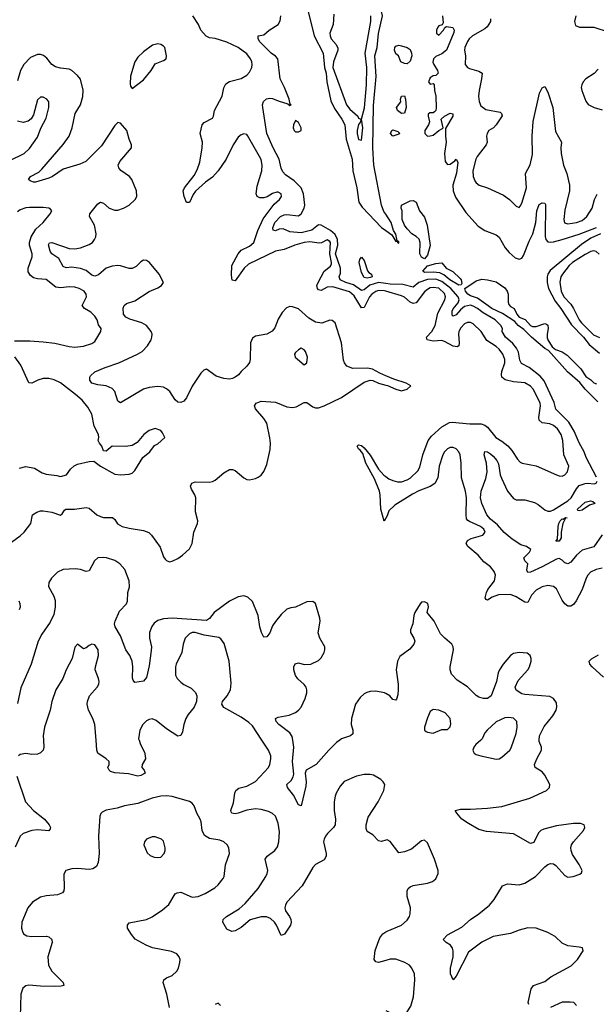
# Model space of a CAD drawing. Header units: inches. Extents: x 1682530 to 1839546, y 640742 to 791647.
# Tile 571 of 656: x 1817446 to 1821469, y 658158 to 665023. Entities that reach past the tile are written whole.
import ezdxf

# ---------------------------------------------------------------- set-up
doc = ezdxf.new("R2010")
doc.units = ezdxf.units.IN
doc.header["$MEASUREMENT"] = 0
for name, color, linetype in [('B8615', 7, 'Continuous'), ('B8616', 7, 'Continuous'), ('B8625', 7, 'Continuous'), ('B8626', 7, 'Continuous')]:
    doc.layers.add(name, color=color, linetype=linetype)

msp = doc.modelspace()

# ---------------------------------------------------------------- linework, layer by layer
at = {"layer": 'B8615', "color": 5}
for points, elevation in [([(1817612.1, 660000), (1817615.3, 659950), (1817609.1, 659930.9), (1817590, 659911.5), (1817570, 659902.4), (1817530, 659900.4), (1817490, 659906.9), (1817450, 659899.7), (1817437.1, 659890)], 440), ([(1818278.7, 660000), (1818288.8, 659970), (1818315.9, 659915.9), (1818322, 659890), (1818323.1, 659870), (1818300.4, 659830), (1818298, 659810), (1818314.8, 659790), (1818321, 659770), (1818290, 659752.7), (1818270, 659749.6), (1818205.7, 659765.7), (1818110, 659771.8), (1818080.5, 659780.5), (1818069.4, 659790), (1818060.9, 659810), (1818069.4, 659830), (1818069.6, 659850), (1818049.6, 659870), (1817992.2, 659910), (1817984.5, 659930), (1817978.8, 660000)], 440), ([(1820000, 659302.4), (1819970, 659294), (1819950, 659297), (1819910, 659340.9), (1819870, 659364), (1819862.9, 659382.9), (1819862.9, 659410), (1819876.1, 659463.9), (1819946.6, 659570), (1819986.6, 659650), (1819992.7, 659690), (1819981.2, 659710), (1819965.4, 659725.4), (1819915.1, 659755.1), (1819890, 659760.5), (1819850, 659759.7), (1819796, 659750), (1819709, 659711), (1819681, 659679), (1819654.3, 659630), (1819646.7, 659610), (1819640.8, 659570), (1819640.9, 659510), (1819649, 659450), (1819646.3, 659410), (1819635.3, 659390), (1819593.4, 659350), (1819579, 659330), (1819569.2, 659310), (1819565.8, 659290), (1819583.9, 659210), (1819583.6, 659190), (1819570, 659165.7), (1819510, 659132), (1819490, 659112.4), (1819415.4, 658984.6), (1819310, 658869.6), (1819299.7, 658850), (1819296.1, 658830), (1819299.6, 658810), (1819327, 658770), (1819337, 658750), (1819340.4, 658730), (1819334.9, 658710), (1819293.7, 658646.3), (1819270, 658638), (1819237.4, 658710), (1819222.7, 658730), (1819196.4, 658756.4), (1819167.7, 658767.7), (1819130, 658767.5), (1819052.9, 658747.1), (1818990, 658694.7), (1818950, 658669.6), (1818925.6, 658665.6), (1818890, 658681.2), (1818863.7, 658730), (1818865.2, 658750), (1818889.2, 658770), (1818976.9, 658823.1), (1819019, 658861), (1819110, 658965.3), (1819163.8, 659050), (1819173.1, 659070), (1819176.1, 659090), (1819158.3, 659170), (1819171.3, 659190), (1819225.1, 659230), (1819243.3, 659256.7), (1819254.4, 659290), (1819258.8, 659361.2), (1819250, 659420.9), (1819230, 659469.6), (1819210, 659488.5), (1819181.7, 659501.7), (1819130, 659517.5), (1819090, 659521), (1819030, 659512.9), (1818970, 659489.8), (1818950, 659486.5), (1818927, 659490), (1818921.3, 659501.3), (1818918.9, 659510), (1818937.9, 659562.1), (1818947, 659630), (1818954, 659650), (1818974.6, 659665.4), (1819030, 659680.2), (1819090, 659711.7), (1819182.2, 659810), (1819191, 659830), (1819198.3, 659870), (1819196.9, 659890), (1819182.7, 659930), (1819136.2, 660000)], 440), ([(1819678.8, 660000), (1819656.4, 659983.6), (1819601.5, 659930), (1819514.9, 659830), (1819445.5, 659790), (1819437.2, 659770), (1819444.7, 659710), (1819441, 659679), (1819410, 659542), (1819390, 659548.7), (1819356.6, 659616.6), (1819315.1, 659670), (1819309.6, 659689.6), (1819340.8, 659719.2), (1819354.8, 659745.2), (1819357.6, 659762.4), (1819349.9, 659850), (1819358.3, 659950), (1819350.4, 660000)], 420), ([(1817425.4, 659750), (1817485.5, 659570), (1817541.5, 659510), (1817620.2, 659450), (1817651.7, 659410), (1817660.4, 659390), (1817659, 659381), (1817650, 659368.2), (1817570, 659373.8), (1817530, 659369.8), (1817470.6, 659350), (1817450, 659329.6), (1817413.5, 659253.5)], 440), ([(1818490, 658135.1), (1818471.8, 658230), (1818446.6, 658310), (1818452, 658330), (1818470, 658343.1), (1818510, 658359.5), (1818541.6, 658390), (1818552.8, 658410), (1818563.6, 658450), (1818564.5, 658470), (1818558, 658490), (1818541.2, 658510), (1818505.3, 658525.3), (1818372.6, 658552.6), (1818327.3, 658570), (1818252.6, 658612.6), (1818225.6, 658645.6), (1818198, 658690), (1818197.2, 658710), (1818210, 658726), (1818330, 658750.4), (1818370, 658768.4), (1818442.7, 658817.3), (1818485.8, 658854.2), (1818530, 658927.3), (1818543.8, 658936.2), (1818570, 658939.5), (1818650, 658906), (1818690, 658910.3), (1818740.9, 658930), (1818806.6, 658970), (1818830, 658990.6), (1818864.9, 659035.1), (1818871.5, 659050), (1818882.6, 659130), (1818909.6, 659209.6), (1818904.5, 659250), (1818892.7, 659270), (1818871.1, 659291.1), (1818842, 659302), (1818770, 659314), (1818734.9, 659334.9), (1818718.9, 659370), (1818711.3, 659430), (1818704.6, 659450), (1818681.8, 659490), (1818663.1, 659543.1), (1818650, 659559.6), (1818630, 659571.2), (1818510, 659608.2), (1818470, 659612.2), (1818430, 659609), (1818370, 659595.6), (1818270, 659557.5), (1818177.6, 659542.4), (1818126.7, 659526.7), (1818049, 659511), (1818022, 659498), (1818012.1, 659487.9), (1818005.7, 659470), (1817996.1, 659330), (1818000.3, 659210), (1817993, 659147), (1817981.4, 659118.6), (1817956.1, 659103.9), (1817930, 659098.9), (1817850, 659105.4), (1817810, 659102), (1817768.9, 659091.1), (1817754.2, 659065.8), (1817757.4, 658970), (1817753.7, 658950), (1817744, 658936), (1817710, 658921.5), (1817630, 658914.8), (1817590, 658904.7), (1817535.3, 658870), (1817503.7, 658830), (1817460.3, 658730), (1817458.9, 658690), (1817464.7, 658664.7), (1817473, 658650), (1817496.5, 658636.5), (1817530, 658630.3), (1817632.3, 658632.3), (1817650, 658628.4), (1817670.3, 658610.3), (1817673.7, 658590), (1817642.4, 658490), (1817646.7, 658430), (1817670.3, 658390), (1817748.4, 658310), (1817754.9, 658290), (1817736.4, 658283.6), (1817690, 658282.6), (1817590, 658283.8), (1817510, 658291.1), (1817490, 658287.3), (1817467, 658270), (1817453.1, 658230), (1817448.9, 658070)], 460), ([(1820000, 658463.6), (1819950, 658449.8), (1819930, 658453.6), (1819919.1, 658470), (1819926.5, 658533.5), (1819959, 658621), (1819978.9, 658650), (1820000, 658663)], 440), ([(1818846, 658150), (1818830, 658166), (1818810, 658158)], 460)]:
    msp.add_lwpolyline(points, dxfattribs=dict(at, elevation=elevation))
at = {"layer": 'B8615', "color": 5, "elevation": 480}
msp.add_lwpolyline([(1818390, 659326), (1818370, 659326), (1818331.3, 659310), (1818316, 659290), (1818311, 659270), (1818334.4, 659214.4), (1818356.8, 659196.8), (1818384.5, 659184.5), (1818410, 659180.7), (1818430, 659184.9), (1818453.2, 659210), (1818461.2, 659230), (1818461.2, 659250), (1818450, 659295.3), (1818435.3, 659310)], close=True, dxfattribs=at)
at = {"layer": 'B8616', "color": 5}
for points, elevation in [([(1820000, 663666.4), (1819986.4, 663686.4), (1819969.4, 663729.4), (1819916.1, 664010), (1819908.9, 664130), (1819914.5, 664425.5), (1819931.8, 664628.2), (1819922.6, 664770), (1819939.9, 664830), (1819950, 664927.3), (1819976.9, 665050), (1819968.6, 665090), (1819936, 665150), (1819995.8, 665184.2), (1820000, 665191.9)], 360), ([(1819456.9, 665090), (1819500.8, 664910), (1819563.9, 664790), (1819573, 664690), (1819583.6, 664650), (1819589, 664589), (1819617.6, 664457.6), (1819642.8, 664402.8), (1819692.6, 664330), (1819713.3, 664290), (1819724.6, 664190), (1819765.4, 664050), (1819771.1, 663970), (1819798.2, 663850), (1819811, 663751), (1819835.4, 663715.4), (1819970, 663575.3), (1820000, 663553.1)], 360), ([(1820000, 663129.4), (1819990, 663132.2), (1819950, 663135.1), (1819930, 663129.1), (1819901.6, 663110), (1819885.9, 663090), (1819850, 663016.8), (1819830, 663015), (1819778.9, 663098.9), (1819746.7, 663126.7), (1819630, 663161.6), (1819590, 663158.5), (1819550, 663135.8), (1819530, 663139.2), (1819522.6, 663150), (1819519.9, 663170), (1819528, 663190), (1819569.9, 663270), (1819614.5, 663305.5), (1819620, 663320), (1819621.5, 663330), (1819608.8, 663390), (1819613.1, 663470), (1819610, 663476.8), (1819590, 663488.1), (1819551.5, 663468.5), (1819534.4, 663465.6), (1819470, 663473.7), (1819430, 663469.4), (1819365.3, 663450), (1819290, 663419.8), (1819230, 663409.9), (1819042.2, 663317.8), (1819013, 663290), (1818950, 663202.9), (1818927.6, 663207.6), (1818922.9, 663242.9), (1818926.5, 663310), (1818970, 663391.1), (1818990, 663416), (1819050, 663444.4), (1819080.2, 663470), (1819106.1, 663553.9), (1819144.7, 663635.3), (1819222.3, 663737.7), (1819258.9, 663770), (1819272.2, 663790), (1819269.6, 663810), (1819250, 663819.8), (1819239.8, 663819.8), (1819210, 663812.2), (1819172, 663788), (1819150, 663780.9), (1819120.3, 663780.3), (1819102, 663790), (1819096.1, 663810), (1819103.5, 663863.5), (1819134.1, 663970), (1819138.5, 664010), (1819130, 664047.3), (1819119.5, 664070), (1819035.8, 664215.8), (1819030, 664222.2), (1819010, 664227.7), (1818990, 664220.3), (1818970, 664203.5), (1818934.4, 664150), (1818886.4, 664050), (1818830.1, 663969.9), (1818790, 663925.3), (1818743.1, 663890), (1818673.5, 663826.5), (1818656.7, 663803.3), (1818630, 663749.4), (1818610, 663749), (1818593, 663790), (1818586, 663830), (1818595, 663850), (1818662.6, 663937.4), (1818683.5, 663976.5), (1818703.8, 664030), (1818719.6, 664130), (1818721.3, 664170), (1818705.5, 664230), (1818718.7, 664290), (1818732.7, 664307.3), (1818790, 664336.2), (1818797.5, 664350), (1818805.2, 664390), (1818857.9, 664490), (1818871.1, 664548.9), (1818884.3, 664575.7), (1818908.6, 664591.4), (1818990, 664613), (1819030, 664636.5), (1819050, 664657), (1819065.5, 664690), (1819068.2, 664710), (1819064.7, 664730), (1819056.3, 664750), (1819030, 664784.8), (1818970, 664830.4), (1818890, 664866.6), (1818810, 664892.7), (1818770, 664896.8), (1818747.5, 664907.5), (1818710.7, 664950), (1818693.7, 664990), (1818653.6, 665050)], 380), ([(1820000, 663183.5), (1819950, 663190.5), (1819888.6, 663171.4), (1819850, 663139.6), (1819830, 663134.3), (1819773.9, 663173.9), (1819721.4, 663190), (1819682.5, 663210), (1819673.5, 663230), (1819685, 663255), (1819683.9, 663290), (1819649.6, 663390), (1819664.8, 663450), (1819663.7, 663490), (1819646.4, 663526.4), (1819613.8, 663553.8), (1819550, 663591.5), (1819530, 663592), (1819483.2, 663556.8), (1819410, 663537.2), (1819330, 663545), (1819284.6, 663564.6), (1819256.9, 663563.1), (1819230, 663551.3), (1819214.8, 663554.8), (1819211.6, 663571.6), (1819226.2, 663610), (1819264.5, 663650), (1819290, 663662.1), (1819310, 663665.1), (1819390, 663655.4), (1819410, 663670.3), (1819430, 663708.7), (1819435, 663730), (1819425.8, 663810), (1819410, 663849.8), (1819360.7, 663900.7), (1819300.5, 663940.5), (1819282.4, 663962.4), (1819270, 663987.6), (1819255.5, 664050), (1819214.5, 664130), (1819170.8, 664230), (1819141.3, 664410), (1819139.6, 664430), (1819147.7, 664452.3), (1819168.2, 664471.8), (1819190, 664476.5), (1819210, 664474.6), (1819250, 664456.9), (1819316.7, 664436.7), (1819330, 664424), (1819339, 664430), (1819333.8, 664433.8), (1819325.4, 664470), (1819292.8, 664550), (1819262, 664610), (1819245.7, 664750), (1819229.8, 664769.8), (1819201.3, 664790), (1819119.3, 664870), (1819108.7, 664891.3), (1819109.1, 664910.9), (1819150, 664917.3), (1819186, 664950), (1819249.7, 664990.3), (1819264.2, 665015.8), (1819268.4, 665050)], 360), ([(1819637.2, 665062.8), (1819633.2, 664990), (1819610.2, 664930), (1819611.1, 664910), (1819619.3, 664890), (1819654.4, 664850), (1819664.7, 664824.7), (1819664.2, 664810), (1819634.9, 664730), (1819629.7, 664690), (1819726.7, 664430), (1819750, 664399), (1819804.1, 664350), (1819810, 664337.6), (1819826.8, 664330), (1819823, 664310), (1819810, 664292.7), (1819800.5, 664250), (1819800.9, 664230), (1819810, 664188.4), (1819830, 664183), (1819839, 664270), (1819830.5, 664330), (1819851.9, 664408.1), (1819864.5, 664570), (1819867.6, 664690), (1819856.5, 664790), (1819894.8, 665010), (1819894.7, 665050)], 380), ([(1820000, 662540.1), (1819957.7, 662557.7), (1819907.5, 662587.5), (1819872.6, 662592.6), (1819770, 662592), (1819728.6, 662608.6), (1819710.9, 662630), (1819704.2, 662650), (1819690.8, 662770), (1819647.8, 662910), (1819626.7, 662926.7), (1819610, 662927.1), (1819553.2, 662906.8), (1819510, 662913.4), (1819462.7, 662942.7), (1819390, 663006.2), (1819350, 663022), (1819330, 663023), (1819306.1, 663013.9), (1819277.6, 662982.4), (1819250, 662934), (1819224.8, 662875.2), (1819208.3, 662851.7), (1819170, 662830.7), (1819090, 662816.4), (1819070, 662801.6), (1819056.9, 662770), (1819054.1, 662654.1), (1819048, 662632), (1819031.5, 662608.5), (1818990, 662571.2), (1818972.8, 662547.2), (1818950.1, 662529.9), (1818930, 662521.1), (1818910, 662517.8), (1818870, 662520.5), (1818817.5, 662537.5), (1818750, 662585.6), (1818730, 662580.7), (1818710, 662557.6), (1818650, 662466.9), (1818610, 662386), (1818590, 662362.4), (1818570, 662353.8), (1818550, 662356.1), (1818530, 662372.2), (1818492.5, 662430), (1818470.4, 662450.4), (1818450, 662460.3), (1818410, 662464.6), (1818350, 662458), (1818310, 662446.6), (1818150, 662351.2), (1818130, 662364.5), (1818110.6, 662430.6), (1818092.2, 662452.2), (1818050, 662469.8), (1817990, 662477.7), (1817950, 662489.2), (1817935.3, 662510), (1817935.3, 662530), (1817940.3, 662539.7), (1817970, 662567.3), (1818041.6, 662598.4), (1818138, 662630), (1818267.8, 662690), (1818299.7, 662710), (1818337.2, 662750), (1818362, 662790), (1818368.5, 662810), (1818369.7, 662830), (1818363.5, 662850), (1818329.7, 662890), (1818298, 662910), (1818215, 662935), (1818185.7, 662950), (1818170.9, 662970), (1818168.1, 663011.9), (1818174.7, 663030), (1818190, 663044.2), (1818250, 663064), (1818350, 663127.6), (1818410, 663152.7), (1818436, 663170), (1818449.3, 663190), (1818418.7, 663250), (1818351.1, 663330), (1818330, 663343.1), (1818310, 663345.4), (1818290, 663335.4), (1818257.4, 663302.6), (1818230, 663289.1), (1818210, 663289.1), (1818150, 663307.8), (1818130, 663309.9), (1818090, 663304.2), (1818049.7, 663290.3), (1817995.3, 663244.7), (1817970, 663236.1), (1817950, 663242.5), (1817910, 663273.5), (1817870, 663288.8), (1817810, 663297.3), (1817770, 663294), (1817750, 663303.1), (1817719.2, 663359.2), (1817669.8, 663390), (1817657.7, 663410), (1817646.7, 663453.3), (1817652.8, 663467.2), (1817670, 663470.2), (1817790, 663428.1), (1817830, 663425.8), (1817870, 663432.9), (1817930, 663455), (1817952.9, 663470), (1817968.9, 663490), (1817976.8, 663510), (1817978.4, 663530), (1817968.4, 663590), (1817933.5, 663650), (1817935, 663670), (1817990, 663739.7), (1818010, 663750.2), (1818030, 663743.2), (1818070, 663708.5), (1818110, 663694.7), (1818130, 663695.4), (1818170, 663708.6), (1818209.7, 663730), (1818252.4, 663770), (1818262.2, 663790), (1818260.9, 663830), (1818228.6, 663910), (1818211, 663930), (1818151.8, 663971.8), (1818137.2, 663990), (1818132.9, 664010), (1818145.5, 664034.5), (1818227, 664130), (1818227, 664150), (1818209.7, 664189.7), (1818193.6, 664250), (1818150, 664302.7), (1818130, 664306), (1818110, 664284.5), (1818015.7, 664144.3), (1817906.6, 664033.4), (1817865.3, 664014.7), (1817750, 663980.6), (1817675.8, 663930), (1817650, 663919), (1817556, 663890), (1817542, 663890), (1817518.9, 663898.9), (1817507.3, 663910), (1817521.6, 663930), (1817579.7, 663960.3), (1817599.8, 663980.2), (1817750, 664154), (1817790, 664212), (1817813, 664270), (1817834, 664370), (1817870, 664428.5), (1817887.6, 664487.6), (1817887.9, 664532.1), (1817870, 664607.6), (1817850, 664633.3), (1817809.8, 664669.8), (1817790, 664678.8), (1817730, 664684.6), (1817695, 664695), (1817670.5, 664710.5), (1817634.6, 664754.6), (1817612.6, 664772.6), (1817590, 664780.3), (1817570, 664779.8), (1817521.6, 664758.4), (1817474.2, 664710), (1817452.2, 664670), (1817430, 664597.6)], 420), ([(1817377.6, 664042.4), (1817476.9, 664090), (1817514, 664126), (1817570, 664204.9), (1817593.9, 664266.1), (1817630, 664336), (1817649.6, 664410), (1817649.5, 664450), (1817635.1, 664470), (1817610, 664482), (1817590, 664482), (1817570, 664465.2), (1817541.2, 664358.8), (1817527.2, 664332.8), (1817504, 664316), (1817470, 664307.1), (1817430, 664314.8)], 440), ([(1817410, 662784.4), (1817516.3, 662783.7), (1817610, 662777.5), (1817690, 662767.6), (1817790, 662744.2), (1817830, 662740.2), (1817890, 662747.6), (1817950, 662765.3), (1817970, 662779.3), (1818012, 662850), (1818013.3, 662870), (1817996.4, 662896.4), (1817985.6, 662930), (1817970, 662955.1), (1817942.8, 662982.8), (1817897.2, 663010), (1817882, 663030), (1817911.3, 663090), (1817909.7, 663110), (1817894.7, 663130), (1817860.9, 663150), (1817830, 663157.4), (1817790, 663160.3), (1817730, 663153.3), (1817698, 663158), (1817630, 663211.6), (1817570, 663215.2), (1817542.8, 663222.8), (1817520.7, 663240.7), (1817505.5, 663265.5), (1817506, 663290), (1817533.3, 663370), (1817533.4, 663390), (1817514.1, 663450), (1817515, 663470), (1817526.7, 663510), (1817557.5, 663562.5), (1817609.8, 663610), (1817659.5, 663670), (1817669.3, 663690), (1817661.5, 663701.5), (1817649.5, 663709.5), (1817610, 663714), (1817513.7, 663713.7), (1817490, 663711.6), (1817450, 663697.3), (1817430, 663683.1)], 440), ([(1817444.4, 661895.6), (1817490, 661907.4), (1817550, 661895.3), (1817603.8, 661863.8), (1817630, 661854.5), (1817705.4, 661845.4), (1817730, 661838), (1817772.7, 661850), (1817800.9, 661890), (1817827, 661913), (1817850, 661924.9), (1817930, 661943.8), (1817964, 661944), (1818010.8, 661910), (1818110, 661854.4), (1818150, 661848.9), (1818210, 661854.4), (1818230, 661861.6), (1818250, 661880.7), (1818305.2, 661970), (1818352.7, 662010), (1818386.6, 662053.4), (1818410, 662066.8), (1818458, 662110), (1818443.1, 662143.1), (1818430, 662158), (1818390, 662174), (1818350, 662159), (1818311.3, 662130), (1818264.5, 662075.5), (1818230, 662053.2), (1818186.8, 662046.8), (1818090, 662049), (1818050, 662015.3), (1818030, 662018), (1818018, 662050), (1818001.6, 662070), (1817993.3, 662090), (1817998, 662110), (1817995.5, 662130), (1817965, 662190), (1817950, 662272.7), (1817922, 662322), (1817881.5, 662370), (1817836.4, 662410), (1817730, 662491.2), (1817687.2, 662512.8), (1817650, 662522.2), (1817610, 662521), (1817572.7, 662510), (1817530, 662489.7), (1817510, 662491.6), (1817454.5, 662614.5), (1817412.8, 662672.8)], 440), ([(1817390, 661381.3), (1817450, 661424), (1817478.3, 661450), (1817522.6, 661510), (1817534.5, 661570), (1817565.2, 661590), (1817590, 661598.9), (1817610, 661599.6), (1817670, 661590.2), (1817731, 661569), (1817743, 661577), (1817757.5, 661602.5), (1817768.8, 661611.2), (1817828.6, 661611.4), (1817910, 661621.6), (1817930, 661616.3), (1817983.8, 661570), (1818010, 661558.2), (1818030, 661553.4), (1818092.4, 661552.4), (1818110, 661538), (1818128.7, 661508.7), (1818162, 661490), (1818210, 661476.9), (1818310, 661460.7), (1818346.9, 661446.9), (1818364.9, 661430), (1818426.5, 661346.5), (1818450, 661278.4), (1818461.5, 661261.5), (1818470, 661251.7), (1818490, 661244), (1818510, 661247.6), (1818550, 661267.4), (1818581.6, 661290), (1818630, 661334.4), (1818649.7, 661370), (1818660.5, 661450), (1818686.3, 661510), (1818688.2, 661530), (1818672.4, 661592.4), (1818674, 661690), (1818668.9, 661710), (1818643.9, 661750), (1818637.2, 661770), (1818647.6, 661792.4), (1818670, 661800.7), (1818770, 661799.3), (1818790, 661803.8), (1818810, 661813), (1818870, 661863.2), (1818910, 661886.9), (1818930, 661887.6), (1818950, 661879.5), (1819010.7, 661830), (1819030, 661818.4), (1819050, 661815.3), (1819090, 661824), (1819110, 661833.4), (1819131.4, 661848.6), (1819150, 661873), (1819170, 661922.8), (1819192.6, 662027.4), (1819195.4, 662070), (1819192, 662108), (1819169.8, 662210), (1819150, 662242.7), (1819090.9, 662310), (1819084.4, 662330), (1819095.6, 662350), (1819130, 662362.9), (1819230, 662355.5), (1819310, 662324.5), (1819350, 662318.6), (1819375.8, 662324.2), (1819430, 662354.3), (1819450, 662353.7), (1819490, 662323.6), (1819510, 662316.1), (1819530, 662316.9), (1819570, 662330.2), (1819690.5, 662389.5), (1819850, 662495.3), (1819890, 662510.5), (1819910, 662508.4), (1819950, 662488.4), (1820000, 662475.8)], 420), ([(1820000, 661547.7), (1819987.8, 661527.8), (1819964.6, 661610), (1819960.7, 661710), (1819955.8, 661735.8), (1819921.5, 661821.5), (1819861.4, 661930), (1819838.7, 661998.7), (1819821.7, 662021.7), (1819809.3, 662030.7), (1819801.2, 662050), (1819810, 662058.8), (1819830, 662053.7), (1819850, 662037), (1819890, 661987), (1819948.6, 661888.6), (1819987.3, 661847.3), (1820000, 661837.8)], 380), ([(1819350.4, 660000), (1819346.3, 660026.3), (1819331.1, 660051.1), (1819253, 660110), (1819235.1, 660130), (1819229.6, 660150), (1819250, 660159.5), (1819325.6, 660174.4), (1819370, 660192.8), (1819391.4, 660208.6), (1819409.7, 660230), (1819436.5, 660290), (1819448.7, 660330), (1819449.8, 660350), (1819443.9, 660370), (1819430, 660388.2), (1819387.1, 660427.1), (1819369.8, 660450), (1819358.4, 660490), (1819358.7, 660510), (1819368, 660532), (1819390, 660538.3), (1819430, 660527.9), (1819476, 660530), (1819530, 660555.3), (1819550, 660574.4), (1819569.7, 660610), (1819575, 660630), (1819574.2, 660650), (1819538.8, 660710), (1819527.4, 660747.4), (1819541, 660830), (1819539.2, 660850), (1819510, 660953.2), (1819490, 660966), (1819450, 660963.6), (1819370, 660927.6), (1819337.1, 660922.9), (1819310, 660912.3), (1819270, 660877), (1819230, 660827.8), (1819210, 660797.6), (1819190, 660747.8), (1819170, 660720.7), (1819150, 660718), (1819133.1, 660750), (1819121.3, 660790), (1819109, 660870), (1819070, 660967.6), (1819037.6, 660997.6), (1819010, 661005.3), (1818970, 660999.1), (1818910, 660969.9), (1818802.3, 660890), (1818770, 660847.2), (1818750, 660835.3), (1818508.9, 660851.1), (1818450, 660846.6), (1818410, 660833.7), (1818385.2, 660814.8), (1818367.3, 660792.7), (1818352, 660750), (1818351.1, 660710), (1818364.7, 660650), (1818364, 660624), (1818350, 660519), (1818330, 660437.2), (1818310, 660412.3), (1818250, 660402), (1818237.2, 660417.2), (1818232.5, 660432.5), (1818236.4, 660510), (1818231.4, 660551.4), (1818214.2, 660590), (1818185.8, 660630), (1818148.2, 660728.2), (1818111.1, 660790), (1818107.4, 660810), (1818110.9, 660830), (1818141.2, 660898.8), (1818191.3, 660950), (1818197, 660970), (1818200.3, 661030), (1818212.9, 661070), (1818208.6, 661110), (1818178.3, 661190), (1818143.6, 661230), (1818110, 661251.9), (1818052.7, 661270), (1818030, 661274), (1817990, 661270.6), (1817967.8, 661250), (1817930, 661180.9), (1817910, 661175.6), (1817869.2, 661189.2), (1817833.3, 661193.3), (1817750, 661189.8), (1817710, 661171.8), (1817666.9, 661130), (1817650, 661099.3), (1817648.1, 661071.9), (1817684.7, 661004.7), (1817694.1, 660974.1), (1817693.2, 660926.8), (1817684.6, 660875.4), (1817657.8, 660822.2), (1817600.8, 660739.2), (1817575, 660690), (1817527.2, 660530), (1817454.8, 660365.2), (1817430, 660256)], 420), ([(1817445.6, 660910), (1817451, 660930), (1817449.7, 660949.7), (1817442, 660970)], 420), ([(1819136.2, 660000), (1819070, 660099.7), (1819043.9, 660123.9), (1818990, 660159.8), (1818870, 660226.9), (1818856.9, 660250), (1818860.5, 660270), (1818893.6, 660310), (1818917, 660350), (1818921.6, 660398.4), (1818908.2, 660550), (1818873, 660673), (1818850, 660707.3), (1818834.7, 660714.7), (1818732.3, 660732.3), (1818670, 660749.7), (1818650, 660749.7), (1818630, 660741.3), (1818600.3, 660710), (1818586, 660670), (1818577.4, 660610), (1818538.3, 660530), (1818532.9, 660510), (1818533, 660453), (1818545.3, 660430), (1818570, 660404.9), (1818590, 660388.8), (1818642, 660362), (1818672.2, 660332.2), (1818681.1, 660310), (1818679.5, 660270), (1818662.6, 660230), (1818621.4, 660178.6), (1818604.6, 660150), (1818591.6, 660110), (1818582.2, 660057.8), (1818570, 660032.3), (1818550, 660027.6), (1818470, 660078), (1818397, 660137), (1818370, 660148), (1818350, 660144.7), (1818330, 660134.7), (1818304.9, 660110), (1818284.9, 660070), (1818275.3, 660010), (1818278.7, 660000)], 440), ([(1817978.8, 660000), (1817969.8, 660110), (1817957.2, 660150), (1817925.7, 660210), (1817916.4, 660250), (1817918.3, 660270), (1817933, 660310), (1817987.3, 660370), (1817997.6, 660390), (1818000.5, 660410), (1817996.9, 660430), (1817973.3, 660490), (1817974.7, 660510), (1817996.3, 660590), (1817993, 660630), (1817970, 660664.5), (1817950, 660669.5), (1817930, 660660.9), (1817910, 660642.7), (1817890, 660637.2), (1817850, 660668.7), (1817830, 660648.7), (1817812.7, 660570), (1817770.4, 660490), (1817746.4, 660430), (1817698.7, 660350), (1817670.4, 660270), (1817658, 660210), (1817618.7, 660090), (1817610.3, 660029.7), (1817612.1, 660000)], 440), ([(1820000, 660325.5), (1819990.8, 660330.8), (1819930, 660340.4), (1819890, 660338.9), (1819867.8, 660332.2), (1819850, 660323.6), (1819821.8, 660298.2), (1819789.2, 660250.8), (1819760.9, 660150), (1819758.5, 660110), (1819770.3, 660069.7), (1819770, 660044.5), (1819753.4, 660030), (1819691, 660009), (1819678.8, 660000)], 420)]:
    msp.add_lwpolyline(points, dxfattribs=dict(at, elevation=elevation))
for points, elevation in [([(1818410, 664854.2), (1818373.6, 664846.4), (1818310, 664799.7), (1818270, 664761.6), (1818250, 664729.6), (1818218, 664630), (1818215.8, 664575.8), (1818219.5, 664559.5), (1818230, 664543), (1818310, 664603.1), (1818362, 664670), (1818390, 664715.8), (1818450, 664738), (1818467.3, 664750), (1818471.1, 664770), (1818457.4, 664830), (1818450, 664838.7), (1818430.7, 664850.7)], 420), ([(1819370, 664321.2), (1819355.3, 664290), (1819353.1, 664270), (1819360.3, 664250), (1819370, 664241.1), (1819390, 664240.3), (1819409.3, 664250), (1819409.6, 664270), (1819390, 664307)], 360), ([(1819870, 663221.7), (1819850, 663226.6), (1819830, 663259.7), (1819814.8, 663330), (1819818.2, 663350), (1819830, 663367.2), (1819850, 663344.9), (1819872.2, 663272.2), (1819881.1, 663261.1), (1819900.4, 663250), (1819904.6, 663230), (1819890, 663225.8)], 340), ([(1819410, 662732), (1819390, 662721.2), (1819370, 662702), (1819364, 662690), (1819367.3, 662670), (1819430, 662617.3), (1819449.4, 662630.6), (1819454, 662670), (1819439.3, 662710), (1819430, 662721.2)], 440)]:
    msp.add_lwpolyline(points, close=True, dxfattribs=dict(at, elevation=elevation))
at = {"layer": 'B8625', "color": 5}
for points, elevation in [([(1820997.2, 658157.2), (1820993.6, 658170), (1821013.4, 658266.6), (1821029.6, 658290), (1821110, 658318.3), (1821150.6, 658349.4), (1821293.8, 658426.2), (1821337.2, 658470), (1821376.2, 658530), (1821371.1, 658551.1), (1821350, 658557.4), (1821270, 658564.8), (1821230, 658584.4), (1821181, 658630), (1821130, 658658.9), (1821050, 658689.8), (1820990, 658691.5), (1820930, 658676.1), (1820870, 658652.9), (1820750, 658631.4), (1820670, 658591.5), (1820577.2, 658522.8), (1820490, 658355.1), (1820470, 658328.7), (1820451.5, 658371.5), (1820452.4, 658410), (1820470.9, 658490), (1820470.9, 658530.9), (1820465.1, 658550), (1820451, 658571), (1820421.2, 658590), (1820401.2, 658610), (1820430, 658642), (1820530, 658696.5), (1820589.7, 658750), (1820649.9, 658790.1), (1820723, 658850), (1820756.9, 658890), (1820814.9, 658985.1), (1820850, 658998.7), (1820930, 658990.4), (1820970, 659003.7), (1821044.5, 659050), (1821110, 659117.1), (1821130, 659133), (1821150, 659140.5), (1821170, 659138), (1821186.1, 659126.1), (1821250, 659056.3), (1821270, 659044.4), (1821308, 659050), (1821354.2, 659065.8), (1821365.2, 659074.8), (1821369.2, 659090), (1821350, 659133.2), (1821303.5, 659203.5), (1821293.6, 659230), (1821291.6, 659250), (1821296.2, 659270), (1821308.4, 659291.6), (1821378, 659370), (1821389.2, 659390), (1821384, 659410), (1821358, 659418), (1821310, 659418.8), (1821190, 659403.4), (1821101.3, 659378.7), (1821081.3, 659370), (1821066.2, 659353.8), (1821033.4, 659286.6), (1821010, 659279.6), (1820890, 659347.6), (1820702, 659362), (1820650, 659378), (1820577.8, 659417.8), (1820531.5, 659450), (1820495.1, 659490), (1820483.7, 659510), (1820520.8, 659519.2), (1820590, 659517.7), (1820710, 659524.7), (1820810, 659536.3), (1821004.7, 659595.3), (1821121.6, 659650), (1821143, 659670), (1821143.1, 659690), (1821110, 659756.2), (1821090, 659779.7), (1821041.6, 659810), (1821036.8, 659830), (1821052.4, 659870), (1821086.6, 659930), (1821085.3, 659950), (1821069.1, 659990), (1821070.1, 660000)], 420), ([(1820662.3, 660000), (1820627.7, 659970), (1820613.4, 659950), (1820607.7, 659930), (1820610, 659922), (1820616, 659910), (1820630, 659900.7), (1820662, 659890), (1820770, 659868.2), (1820790, 659870.5), (1820810, 659880.5), (1820866, 659930), (1820874.5, 659945.5), (1820893.6, 660000)], 440), ([(1820000, 658663), (1820010, 658669.1), (1820110, 658710.3), (1820150, 658745.3), (1820164.7, 658770), (1820170.9, 658790), (1820172, 658830), (1820149.7, 658910.3), (1820149.6, 658950), (1820155.1, 658964.9), (1820170, 658978), (1820190, 658986.7), (1820290, 659002), (1820326.3, 659013.7), (1820350, 659032), (1820365.2, 659070), (1820365.2, 659090), (1820340.7, 659170), (1820290, 659284), (1820270, 659302.7), (1820250, 659298), (1820179, 659241), (1820130, 659220.7), (1820090, 659213.2), (1820030, 659294), (1820010, 659305.2), (1820000, 659302.4)], 440), ([(1820000, 658114.7), (1820050, 658088.5), (1820090, 658078.4), (1820110, 658079.3), (1820130, 658088.2), (1820150, 658105.5), (1820174.1, 658145.9), (1820194.3, 658210), (1820202.6, 658330), (1820200.5, 658370), (1820182.4, 658410), (1820164.5, 658430), (1820132.3, 658450), (1820070, 658472.1), (1820030, 658471.9), (1820000, 658463.6)], 440), ([(1821329.6, 658150), (1821312.3, 658170), (1821285.7, 658174.3), (1821230, 658173.6), (1821150, 658135.8)], 420)]:
    msp.add_lwpolyline(points, dxfattribs=dict(at, elevation=elevation))
at = {"layer": 'B8626', "color": 5}
for points, elevation in [([(1820395.6, 665050), (1820399.9, 665000.1), (1820393.4, 664986.6), (1820370, 664979.7), (1820362.8, 664970), (1820354.3, 664950), (1820354, 664930), (1820370, 664915.3), (1820402, 664950), (1820411.1, 664968.9), (1820424.2, 664975.8), (1820467.8, 664967.8), (1820477.8, 664950), (1820473.6, 664933.6), (1820423.2, 664810), (1820390, 664784.6), (1820350, 664766), (1820332.3, 664750), (1820327.6, 664727.6), (1820334, 664710), (1820361.1, 664670), (1820365.5, 664650), (1820350, 664634.5), (1820330, 664631.6), (1820310, 664618), (1820298, 664590), (1820310, 664574), (1820330, 664577.3), (1820336.3, 664570), (1820338.7, 664530), (1820348.9, 664488.9), (1820351.7, 664408.3), (1820348.2, 664390), (1820340.4, 664379.6), (1820330, 664373.6), (1820307.3, 664372.7), (1820296.3, 664363.7), (1820294.4, 664350), (1820305.3, 664310), (1820298.9, 664290), (1820271.5, 664250), (1820273.1, 664230), (1820290, 664211.8), (1820310, 664212.9), (1820330, 664219), (1820370, 664250.4), (1820396.3, 664263.7), (1820400.9, 664270), (1820385.2, 664330), (1820409, 664350), (1820448.7, 664371.3), (1820466.4, 664366.4), (1820467.7, 664350), (1820416.1, 664263.9), (1820415.5, 664210), (1820421.7, 664170), (1820410.1, 664090.1), (1820414.3, 664034.3), (1820430, 664012.7), (1820450, 664015.8), (1820481.1, 664038.9), (1820490, 664050.6), (1820502.4, 664030), (1820493.3, 663953.3), (1820467.9, 663870), (1820470.7, 663830), (1820485.6, 663785.6), (1820557.7, 663677.7), (1820644.7, 663584.7), (1820690, 663552.3), (1820770, 663522), (1820790, 663507.7), (1820833.6, 663433.6), (1820860.6, 663400.6), (1820903.5, 663363.5), (1820930, 663353), (1820950, 663361.3), (1820961, 663379), (1821000.5, 663479.5), (1821026.2, 663530), (1821046.7, 663610), (1821053.7, 663690), (1821070, 663734), (1821090, 663746.8), (1821110, 663744.7), (1821113.5, 663733.5), (1821112.5, 663512.5), (1821116.8, 663490), (1821130, 663475), (1821150, 663471.6), (1821170, 663474.2), (1821230, 663490.5), (1821350, 663528.3), (1821470, 663574)], 360), ([(1820729.4, 665030), (1820729.4, 665010), (1820706.6, 664973.4), (1820690, 664959), (1820603.9, 664910), (1820581.8, 664890), (1820570.2, 664870), (1820552.4, 664830), (1820549.5, 664810), (1820556.8, 664770), (1820554.4, 664710), (1820570.3, 664690.3), (1820583.4, 664683.4), (1820650, 664663.6), (1820671.6, 664650), (1820668.6, 664610), (1820651, 664530), (1820647.1, 664490), (1820651.6, 664451.6), (1820663.5, 664423.5), (1820697, 664397), (1820797.5, 664377.5), (1820808.2, 664370), (1820811.8, 664351.8), (1820770.1, 664290), (1820750.1, 664270), (1820719.8, 664250), (1820706.1, 664230), (1820703.3, 664210), (1820707.5, 664170), (1820699.8, 664150), (1820638, 664070), (1820628, 664050), (1820606.7, 663970), (1820609.5, 663929.5), (1820620, 663900), (1820630, 663885.3), (1820650.2, 663870.2), (1820710, 663850.2), (1820820.6, 663800.6), (1820862, 663770), (1820910, 663722), (1820930, 663713), (1820937.6, 663722.4), (1820950, 663744), (1820980.9, 663850), (1820974.1, 663950), (1821007.7, 664012.3), (1821022.9, 664082.9), (1821020.8, 664210), (1821027.4, 664312.6), (1821073.1, 664510), (1821090, 664548), (1821110, 664557.3), (1821130, 664518.8), (1821164.2, 664410), (1821184.5, 664244.5), (1821226.4, 664170), (1821221.2, 664130), (1821222.9, 664090), (1821238.6, 664010), (1821262.7, 663950), (1821281.1, 663870), (1821280.7, 663830), (1821250, 663694), (1821242.7, 663630), (1821247.4, 663607.4), (1821270, 663599.3), (1821330, 663609.2), (1821370, 663624.2), (1821402, 663650), (1821438.4, 663710), (1821456.8, 663770), (1821474.5, 663805.5)], 380), ([(1821326, 665050), (1821315.9, 665010), (1821323.7, 664983.7), (1821351, 664971), (1821451.4, 664971.4), (1821550, 664939.4)], 420), ([(1821481.2, 664678.8), (1821452.5, 664647.5), (1821394.4, 664610), (1821376.5, 664590), (1821366.8, 664570), (1821363.5, 664550), (1821367.6, 664530), (1821395.5, 664455.5), (1821411.5, 664431.5), (1821454.4, 664410), (1821510, 664393.8)], 420), ([(1820000, 663553.1), (1820042, 663522), (1820070, 663476), (1820079.6, 663479.6), (1820082, 663470), (1820090, 663464.7), (1820090, 663475.3), (1820080.2, 663480.2), (1820070, 663528.7), (1820054.2, 663554.2), (1820038.4, 663610), (1820000, 663666.4)], 360), ([(1821498, 663530), (1821430, 663500.8), (1821364.9, 663455.1), (1821146.5, 663273.5), (1821130.1, 663250), (1821124.6, 663230), (1821125.8, 663190), (1821135.1, 663150), (1821181.1, 663061.1), (1821220.1, 663010), (1821295.6, 662895.6), (1821378.7, 662810), (1821419.6, 662759.6), (1821490, 662697.6)], 360), ([(1821489.4, 663389.4), (1821467.2, 663407.2), (1821450, 663410.5), (1821430, 663406.2), (1821390, 663385.9), (1821302.7, 663330), (1821279.6, 663310), (1821231.6, 663250), (1821220.3, 663230), (1821213.1, 663193.1), (1821223, 663130), (1821241.2, 663090), (1821290, 663039.8), (1821310.1, 663010), (1821349.7, 662930), (1821364.9, 662910), (1821450, 662826.7), (1821490, 662807.3)], 380), ([(1821470, 661833.6), (1821396.9, 661970), (1821384.7, 662010), (1821350, 662073.3), (1821314.9, 662154.9), (1821276.7, 662216.7), (1821187.2, 662307.2), (1821174.6, 662354.6), (1821105.7, 662505.7), (1821077.6, 662537.6), (1820998.9, 662598.9), (1820946, 662626), (1820934.6, 662650), (1820924.6, 662704.6), (1820912.6, 662732.6), (1820885.4, 662765.4), (1820835.8, 662810), (1820812.7, 662850), (1820813.2, 662870), (1820802.7, 662890), (1820762, 662930), (1820678.2, 662978.2), (1820638.9, 663010), (1820610, 663026.9), (1820590, 663032.6), (1820550, 663023.8), (1820520.4, 662999.6), (1820490, 662966), (1820470, 662956), (1820462.7, 662962.7), (1820463.2, 662990), (1820470, 663007.4), (1820505, 663050), (1820512, 663070), (1820504.9, 663090), (1820454.3, 663150), (1820390, 663197.4), (1820350, 663214.8), (1820290, 663211.8), (1820230.1, 663190), (1820190, 663158.2), (1820117.8, 663177.8), (1820030, 663179.3), (1820000, 663183.5)], 360), ([(1820000, 661837.8), (1820021.6, 661821.6), (1820049.3, 661809.3), (1820080.9, 661800.9), (1820110, 661801.8), (1820150, 661815.1), (1820170, 661826.8), (1820222.7, 661877.3), (1820236.3, 661903.7), (1820257.4, 661990), (1820296.6, 662090), (1820319.5, 662120.5), (1820390, 662184.8), (1820445, 662215), (1820462, 662218), (1820585.5, 662205.5), (1820664.5, 662204.5), (1820690, 662196), (1820710, 662182.3), (1820768.5, 662110), (1820810, 662085.5), (1820851.3, 662051.3), (1820879, 662019), (1820918.1, 661958.1), (1820938.2, 661938.2), (1820951.3, 661931.3), (1821050, 661913.6), (1821190, 661848.9), (1821210, 661841.7), (1821230, 661841.1), (1821250, 661848.9), (1821268.2, 661870), (1821276.2, 661910), (1821242.3, 661990), (1821234.1, 662090), (1821224.1, 662130), (1821198.7, 662170), (1821170, 662194.4), (1821144.5, 662204.5), (1821090, 662212), (1821070.6, 662230), (1821067.2, 662250), (1821078.4, 662330), (1821075.8, 662350), (1821030, 662445.3), (1821010, 662469.1), (1820970, 662490.5), (1820890, 662498.1), (1820832.9, 662512.9), (1820809.9, 662529.9), (1820806.6, 662550), (1820810.4, 662570), (1820831, 662630), (1820830, 662654), (1820815.4, 662690), (1820790, 662725.4), (1820770, 662743.6), (1820705.5, 662785.5), (1820665.9, 662850), (1820610, 662902.6), (1820590, 662911.7), (1820570, 662912.5), (1820550, 662902.9), (1820524.2, 662875.8), (1820510.1, 662850), (1820507.2, 662830), (1820512.6, 662770), (1820510.1, 662750), (1820497.2, 662742.8), (1820470, 662747.1), (1820410, 662779.5), (1820390, 662785.6), (1820330, 662782.6), (1820287.8, 662790), (1820283.8, 662810), (1820321.6, 662850), (1820343.8, 662890), (1820363.1, 662976.9), (1820411.4, 663070), (1820416.4, 663090), (1820410, 663113.6), (1820370, 663150.8), (1820330, 663155.4), (1820310, 663152.5), (1820290, 663142.7), (1820270, 663125.2), (1820211.5, 663048.5), (1820190, 663043.6), (1820170, 663053.4), (1820130, 663089.3), (1820110, 663098.9), (1820000, 663129.4)], 380), ([(1821478.7, 662358.7), (1821390, 662446.1), (1821354.4, 662494.4), (1821267.3, 662567.3), (1821135.8, 662715.8), (1821110, 662731.5), (1821015.2, 662810), (1820963.5, 662863.5), (1820923.4, 662890), (1820899.1, 662919.1), (1820814.3, 662974.3), (1820739.9, 663010), (1820640.4, 663080.4), (1820590, 663098.7), (1820572.2, 663110), (1820556.5, 663130), (1820551.2, 663150), (1820630, 663201.5), (1820670, 663213.5), (1820710.4, 663210), (1820770, 663195.5), (1820830, 663153.6), (1820846.9, 663130), (1820854.6, 663110), (1820853.7, 663053.7), (1820857.9, 663037.9), (1820870, 663022.6), (1820896, 663010), (1820914.2, 662970), (1820929.4, 662949.4), (1820973.1, 662933.1), (1821010, 662890.3), (1821024, 662884), (1821050, 662883.8), (1821110, 662905.4), (1821120.7, 662900.7), (1821130, 662892.2), (1821132.9, 662870), (1821125.2, 662830), (1821125.6, 662805.6), (1821130.2, 662790), (1821161.5, 662741.5), (1821183.5, 662723.5), (1821230, 662706.4), (1821264.3, 662684.3), (1821359.6, 662590), (1821395.8, 662535.8), (1821430, 662512.8), (1821450.9, 662490.9), (1821470, 662483.2)], 340), ([(1820000, 662475.8), (1820012.7, 662472.7), (1820070, 662446.4), (1820110, 662435.5), (1820150, 662446), (1820174, 662470), (1820142, 662490), (1820056.6, 662516.6), (1820000, 662540.1)], 420), ([(1821510, 661199.1), (1821468, 661190), (1821428.9, 661171.1), (1821410, 661151.1), (1821398.2, 661130), (1821369, 661051), (1821328.9, 660971.1), (1821310, 660944.7), (1821290, 660933.1), (1821270, 660934.8), (1821248.1, 660950), (1821230, 660975.1), (1821190, 661056), (1821170, 661070.8), (1821130, 661077.4), (1821090, 661069.8), (1821050, 661045.5), (1821016.3, 661010), (1820990, 660960.8), (1820970, 660961.9), (1820910, 660998.8), (1820870, 661014.8), (1820787.2, 661012.8), (1820742.3, 660997.7), (1820710, 660976.9), (1820700.1, 660980.1), (1820693.1, 660993.1), (1820702.2, 661030), (1820711.9, 661050), (1820758, 661110), (1820764.5, 661150), (1820755.3, 661175.3), (1820730, 661208.5), (1820683, 661243), (1820645.3, 661290), (1820572.4, 661350), (1820559.7, 661370), (1820570, 661392.8), (1820594.9, 661405.1), (1820676, 661430), (1820693, 661450), (1820683.1, 661470), (1820661.7, 661490), (1820584.2, 661524.2), (1820571.9, 661531.9), (1820563.9, 661543.9), (1820560.7, 661570), (1820563.7, 661690), (1820556.5, 661736.5), (1820528.1, 661830), (1820526.8, 661930), (1820519.8, 661990), (1820510, 662011.2), (1820490, 662030.9), (1820470, 662039.8), (1820450, 662039.8), (1820430, 662030.8), (1820410, 662010.9), (1820397.1, 661990), (1820372.8, 661910), (1820362, 661830), (1820341.2, 661790), (1820310, 661767.3), (1820230, 661737.1), (1820185.1, 661714.9), (1820062.1, 661637.9), (1820021, 661599), (1820010, 661564), (1820000, 661547.7)], 380), ([(1821509.6, 661430.4), (1821451.3, 661348.7), (1821370, 661324.1), (1821330, 661290.8), (1821290, 661241.5), (1821270, 661229.7), (1821250, 661236.9), (1821230, 661256), (1821210, 661265.8), (1821190, 661262.6), (1821090.8, 661209.2), (1821010, 661171.1), (1820990, 661168.3), (1820984.9, 661184.9), (1820991.3, 661230), (1820969.6, 661250), (1820963.6, 661270), (1821001.5, 661310), (1821012.1, 661330), (1820980.4, 661350), (1820942.5, 661362.5), (1820881.6, 661401.6), (1820826.8, 661446.8), (1820780.3, 661500.3), (1820730, 661541.2), (1820705.5, 661570), (1820669.8, 661650), (1820660.7, 661690), (1820665, 661735), (1820696.9, 661823.1), (1820706.2, 661870), (1820701.7, 661930), (1820685.6, 661990), (1820690, 662013), (1820710, 662011.3), (1820730, 661996.5), (1820750, 661980.7), (1820775.1, 661950), (1820785.9, 661925.9), (1820798.7, 661850), (1820806.7, 661826.7), (1820850, 661735.5), (1820890, 661685.2), (1820910, 661675.8), (1820970, 661676.5), (1821037.5, 661657.5), (1821063.7, 661643.7), (1821110, 661605), (1821130, 661596.2), (1821150, 661596.2), (1821170, 661605), (1821270, 661668), (1821292.5, 661690), (1821330, 661753), (1821350, 661775.2), (1821390.2, 661790.2), (1821410, 661792.3), (1821452.9, 661787.1), (1821468.2, 661791.8), (1821475.3, 661804.7)], 360), ([(1821070.1, 660000), (1821073.2, 660030), (1821104.7, 660095.3), (1821164.5, 660170), (1821188.7, 660210), (1821193.2, 660233.2), (1821190, 660261.2), (1821169.8, 660289.8), (1821143.5, 660303.5), (1820970, 660317.5), (1820950, 660322.6), (1820908.4, 660348.4), (1820903.1, 660370), (1820923.6, 660416.4), (1820991.6, 660490), (1821002.9, 660510), (1821013.6, 660550), (1821013.6, 660570), (1821007, 660590), (1820986.5, 660606.5), (1820931.1, 660611.1), (1820890, 660603), (1820870, 660589.6), (1820817.6, 660530), (1820793.4, 660490), (1820784.9, 660470), (1820772.6, 660410), (1820735.5, 660310), (1820710, 660289.9), (1820681.2, 660290), (1820650, 660300.2), (1820630, 660310.8), (1820570, 660370.8), (1820498.8, 660418.8), (1820458.9, 660458.9), (1820448.7, 660490), (1820449.8, 660510), (1820472.6, 660630), (1820470.9, 660650.9), (1820460.5, 660670), (1820410.6, 660710.6), (1820381.7, 660741.7), (1820337.2, 660830), (1820289.5, 660890), (1820296.8, 660930), (1820292.9, 660952.9), (1820270, 660964.7), (1820250, 660961.3), (1820238.7, 660950), (1820202.8, 660890), (1820194.8, 660870), (1820188.4, 660810), (1820172, 660770), (1820171.8, 660750), (1820195.8, 660710), (1820202, 660690), (1820195.3, 660670), (1820166.5, 660633.5), (1820097.8, 660582.2), (1820081.1, 660550), (1820072.6, 660490), (1820086.2, 660390), (1820086.7, 660353.3), (1820083.6, 660316.4), (1820074.7, 660285.3), (1820070, 660278), (1820050, 660284.2), (1820027.3, 660310), (1820000, 660325.5)], 420), ([(1821519.6, 660439.6), (1821439.8, 660510), (1821423.1, 660530), (1821417.7, 660550), (1821433.8, 660566.2), (1821484.5, 660595.5)], 380), ([(1820893.6, 660000), (1820910, 660046.8), (1820916.8, 660090), (1820914.3, 660130), (1820890, 660152.4), (1820858.2, 660158.2), (1820830, 660154.7), (1820770, 660128.6), (1820707.2, 660070), (1820690.4, 660050), (1820671.8, 660008.2), (1820662.3, 660000)], 440)]:
    msp.add_lwpolyline(points, dxfattribs=dict(at, elevation=elevation))
for points, elevation in [([(1820150, 664716.1), (1820130, 664718), (1820103.7, 664730), (1820087.8, 664770), (1820070, 664785.1), (1820059.6, 664810), (1820063.4, 664830), (1820070, 664839.3), (1820090, 664844.5), (1820110, 664841.3), (1820150, 664828.3), (1820170, 664815.2), (1820180.1, 664790), (1820181.8, 664770), (1820170, 664734.5)], 340), ([(1820110, 664369.7), (1820080.9, 664390), (1820075.1, 664410), (1820105.6, 664450), (1820102, 664470), (1820109.8, 664490.2), (1820130, 664492.4), (1820138, 664470), (1820142.6, 664410), (1820130, 664371.5)], 340), ([(1820050, 664211.9), (1820033.6, 664230), (1820041.7, 664250), (1820050, 664254.6), (1820084.2, 664244.2), (1820098, 664230), (1820090, 664226)], 340), ([(1820270, 663356), (1820250, 663367.4), (1820237.8, 663390), (1820239.1, 663470), (1820232.9, 663492.9), (1820212, 663512), (1820182.2, 663530), (1820150, 663564), (1820130, 663589.9), (1820113.8, 663630), (1820115.1, 663690), (1820107.8, 663710), (1820109.7, 663730), (1820170, 663760.6), (1820190, 663763.2), (1820210.8, 663750.8), (1820234.8, 663690), (1820270, 663647.1), (1820288.2, 663590), (1820310.1, 663449.9), (1820290, 663380.9)], 340), ([(1820510, 663172.1), (1820447.6, 663210), (1820404.4, 663244.4), (1820377.5, 663257.5), (1820330, 663263.8), (1820270, 663261.6), (1820259.2, 663270), (1820290, 663308), (1820350, 663323.2), (1820390, 663327), (1820421.3, 663290), (1820467.4, 663267.4), (1820518.9, 663218.9), (1820526.5, 663210), (1820530, 663184), (1820525.1, 663174.9)], 340), ([(1821350, 661597.8), (1821340.6, 661600.6), (1821337.2, 661610), (1821390, 661659), (1821428.7, 661668.7), (1821444.9, 661664.9), (1821455.3, 661655.3), (1821458, 661650), (1821421, 661639), (1821370, 661604)], 340), ([(1821186.6, 661386.6), (1821198, 661402), (1821201.7, 661490), (1821206.4, 661510), (1821216.8, 661530), (1821230, 661542.6), (1821238.2, 661541.8), (1821252.7, 661552.7), (1821266, 661550), (1821253.3, 661546.7), (1821235.9, 661510), (1821223.1, 661450), (1821223.8, 661410), (1821210, 661387.7)], 340), ([(1820330, 660212.7), (1820310, 660199), (1820290, 660155.3), (1820270.7, 660090), (1820271, 660070), (1820280.5, 660060.5), (1820290, 660054.8), (1820330, 660048), (1820390, 660074.8), (1820430, 660074.8), (1820450, 660092), (1820454, 660114), (1820449, 660150), (1820413.2, 660190), (1820370, 660209.2)], 440)]:
    msp.add_lwpolyline(points, close=True, dxfattribs=dict(at, elevation=elevation))

doc.saveas('drawing.dxf')
